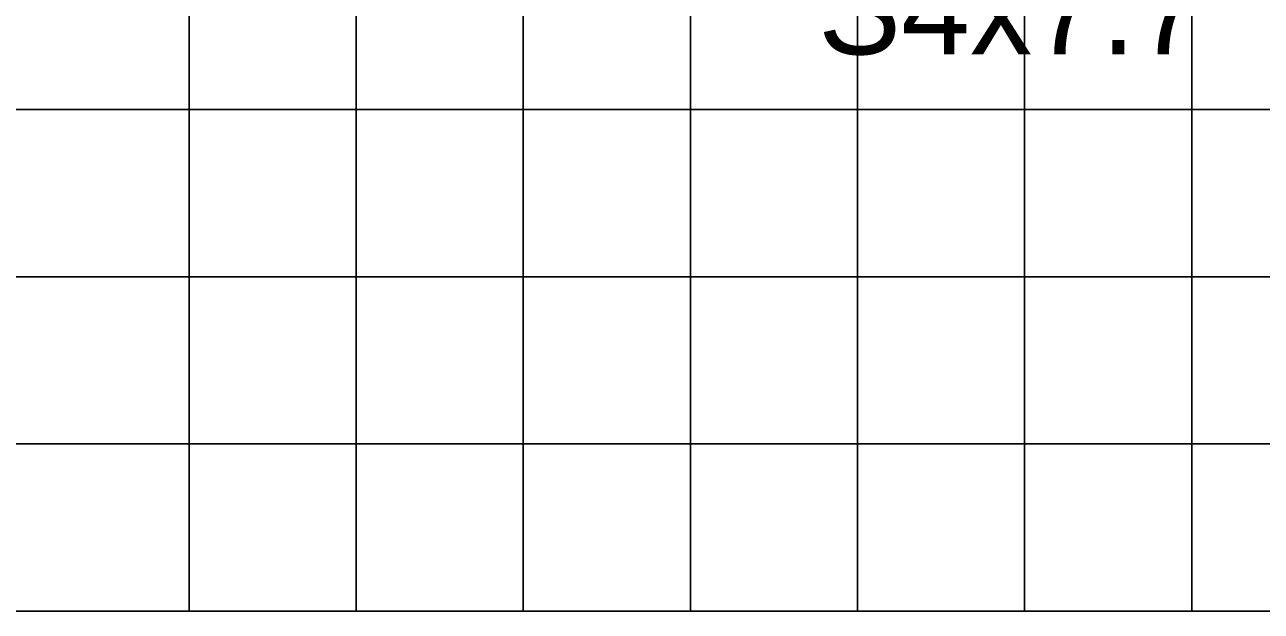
# Model space of a CAD drawing. Extents: x 2193008 to 2198143, y 1236112 to 1237864.
# Drawn here: x 2197724.57 to 2197739.37, y 1237163.11 to 1237170.12 of the extents above; entities that cross this region are included whole.
import ezdxf

# ---------------------------------------------------------------- set-up
doc = ezdxf.new("R2010")
doc.units = 0
for name, color, linetype in [('60', 7, 'Continuous'), ('Level 55', 7, 'Continuous'), ('M-ROADS', 7, 'Continuous')]:
    doc.layers.add(name, color=color, linetype=linetype)

msp = doc.modelspace()

# ---------------------------------------------------------------- linework, layer by layer
at = {"layer": '60'}
msp.add_line((2197698.54, 1237163.106), (2197828.54, 1237163.106), dxfattribs=at)
at = {"layer": 'M-ROADS'}
for p, q in [((2197726.54, 1237163.106), (2197726.54, 1237223.106)), ((2197728.54, 1237163.106), (2197728.54, 1237223.106)), ((2197730.54, 1237163.106), (2197730.54, 1237223.106)), ((2197732.54, 1237163.106), (2197732.54, 1237223.106)), ((2197734.54, 1237163.106), (2197734.54, 1237223.106)), ((2197736.54, 1237163.106), (2197736.54, 1237223.106)), ((2197738.54, 1237163.106), (2197738.54, 1237223.106)), ((2197698.54, 1237169.106), (2197828.54, 1237169.106)), ((2197698.54, 1237167.106), (2197828.54, 1237167.106)), ((2197698.54, 1237165.106), (2197828.54, 1237165.106)), ((2197698.54, 1237163.106), (2197828.54, 1237163.106))]:
    msp.add_line(p, q, dxfattribs=at)

# ---------------------------------------------------------------- texts
at = {"layer": 'Level 55'}
msp.add_text('S4x7.7', height=1.1105, dxfattribs=at).set_placement((2197734.07, 1237169.765))

doc.saveas('drawing.dxf')
